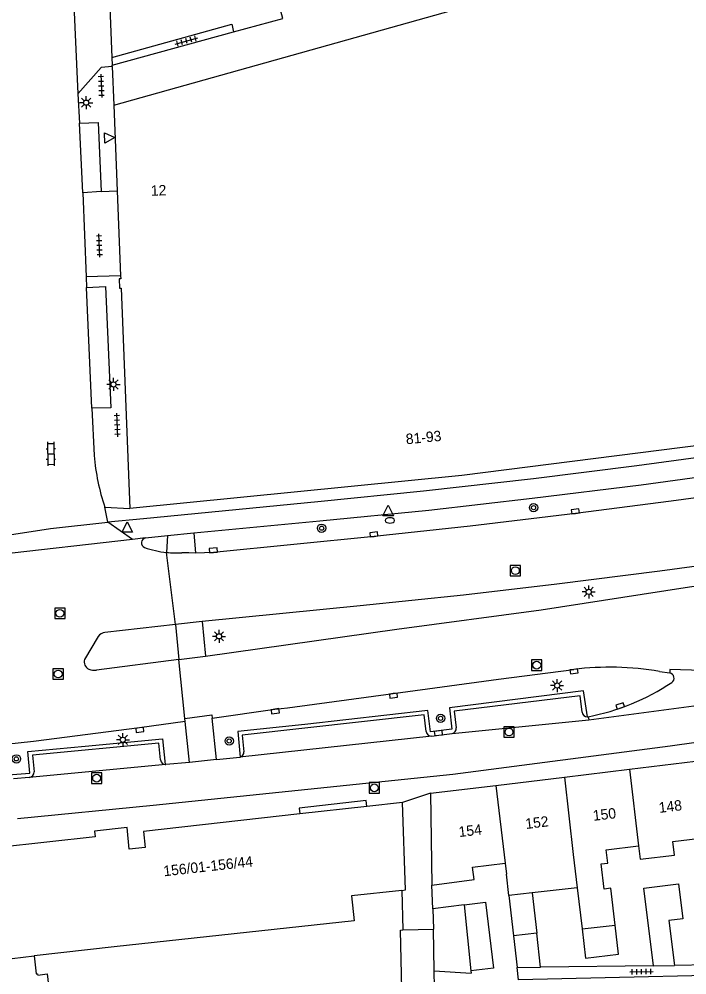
# Model space of a CAD drawing. Extents: x 132999 to 136000, y 398499 to 400501.
# Drawn here: x 133855.8 to 133919.9, y 398649.4 to 398741 of the extents above; entities that cross this region are included whole.
import ezdxf

# ---------------------------------------------------------------- set-up
doc = ezdxf.new("R2010")
doc.units = 0
for name, color, linetype in [('gg-afsc-erfafscheiding', 7, 'Continuous'), ('gg-afsc-hekwerk', 7, 'Continuous'), ('gg-afsc-muur', 7, 'Continuous'), ('gg-anno-huisnummerreeks BGT', 7, 'Continuous'), ('gg-bbg-bijgebouw', 7, 'Continuous'), ('gg-bbg-gedigitaliseerde bebouwing', 7, 'Continuous'), ('gg-bbg-gedigitaliseerde bijgebouw', 7, 'Continuous'), ('gg-bbg-hoofdgebouw', 7, 'Continuous'), ('gg-bbg-luifel en loopbrug', 7, 'Continuous'), ('gg-bbg-onder overbouw', 7, 'Continuous'), ('gg-bbg-pand overbouw', 7, 'Continuous'), ('gg-bbg-tussenscheiding', 7, 'Continuous'), ('gg-knt-verharding', 7, 'Continuous'), ('gg-knt-verharding nz', 7, 'Continuous'), ('gt-grn-weggrens', 7, 'Continuous'), ('gt-symb-boom', 7, 'Continuous'), ('gt-symb-brandkraan', 7, 'Continuous'), ('gt-symb-klinker verharding', 7, 'Continuous'), ('gt-symb-kolk', 7, 'Continuous'), ('gt-symb-lichtmast', 7, 'Continuous'), ('gt-symb-rioolschacht', 7, 'Continuous'), ('gt-symb-tegel verharding', 7, 'Continuous'), ('gt-symb-waterafsluiter', 7, 'Continuous')]:
    doc.layers.add(name, color=color, linetype=linetype)

# ---------------------------------------------------------------- blocks, each defined once
blk = doc.blocks.new('gt0-TEG1')
at = {"layer": 'gt-symb-tegel verharding'}
for p, q in [((-1.125, 0), (1.125, 0)), ((-0.9, -0.25), (-0.9, 0.25)), ((-0.45, -0.25), (-0.45, 0.25)), ((0, -0.25), (0, 0.25)), ((0.45, -0.25), (0.45, 0.25)), ((0.9, -0.25), (0.9, 0.25))]:
    blk.add_line(p, q, dxfattribs=at)
blk = doc.blocks.new('gt0-WAFSL')
at = {"layer": 'gt-symb-waterafsluiter'}
for p, q in [((-0.5, -0.333), (0, 0.667)), ((0, 0.667), (0.5, -0.333)), ((0.5, -0.333), (-0.5, -0.333))]:
    blk.add_line(p, q, dxfattribs=at)
blk = doc.blocks.new('gt0-LMAST')
at = {"layer": 'gt-symb-lichtmast'}
for p, q in [((-0.182, 0.173), (-0.447, 0.438)), ((-0.005, 0.246), (-0.005, 0.621)), ((0.172, 0.173), (0.437, 0.438)), ((-0.255, -0.004), (-0.63, -0.004)), ((-0.182, -0.181), (-0.447, -0.446)), ((-0.005, -0.254), (-0.005, -0.629)), ((0.437, -0.446), (0.172, -0.181)), ((0.245, -0.004), (0.62, -0.004))]:
    blk.add_line(p, q, dxfattribs=at)
blk.add_circle((-0.005, -0.004), 0.25, dxfattribs=at)
blk = doc.blocks.new('gt0-KL1')
at = {"layer": 'gt-symb-klinker verharding'}
for p, q in [((-1.15, 0.3), (1.15, 0.3)), ((-1, -0.3), (-1, 0.3)), ((-0.5, 0.3), (-0.5, 0.45)), ((0, -0.3), (0, 0.3)), ((0.5, 0.3), (0.5, 0.45)), ((1, -0.3), (1, 0.3)), ((-1.15, -0.3), (1.15, -0.3)), ((-0.5, -0.45), (-0.5, -0.3)), ((0.5, -0.45), (0.5, -0.3))]:
    blk.add_line(p, q, dxfattribs=at)
blk = doc.blocks.new('gt0-KOLK')
at = {"layer": 'gt-symb-kolk'}
blk.add_lwpolyline([(0, 0), (0.375, 0), (0.375, 0.4), (-0.375, 0.4), (-0.375, 0), (0, 0)], dxfattribs=at)
blk = doc.blocks.new('gt0-BOOM')
at = {"layer": 'gt-symb-boom'}
for radius in [0.4, 0.2]:
    blk.add_circle((0, 0), radius, dxfattribs=at)
blk = doc.blocks.new('gt0-BR')
at = {"layer": 'gt-symb-brandkraan'}
for centre, radius, start, end in [((-0.244, 0), 0.206, 107.56694, 252.43307), ((0.599, -2.664), 3, 106.89205, 107.56694), ((0, -0.691), 0.938, 73.10799, 106.89205), ((-0.599, -2.664), 3, 72.43309, 73.10799), ((0.244, 0), 0.206, 287.56695, 72.43309), ((0.599, 2.664), 3, 252.43307, 253.10797), ((0, 0.691), 0.938, 253.10797, 286.89206), ((-0.599, 2.664), 3, 286.89206, 287.56695)]:
    blk.add_arc(centre, radius, start, end, dxfattribs=at)
blk = doc.blocks.new('gt0-RS')
at = {"layer": 'gt-symb-rioolschacht'}
blk.add_lwpolyline([(-0.5, -0.5), (0.5, -0.5), (0.5, 0.5), (-0.5, 0.5)], close=True, dxfattribs=at)
blk.add_circle((0, 0), 0.375, dxfattribs=at)

msp = doc.modelspace()

# ---------------------------------------------------------------- linework, layer by layer
at = {"layer": 'gg-afsc-erfafscheiding'}
for p, q in [((133916.669, 398650.225), (133905.854, 398650.095)), ((133923.194, 398650.325), (133918.699, 398650.271))]:
    msp.add_line(p, q, dxfattribs=at)
msp.add_lwpolyline([(133930.668, 398655.236), (133931.46, 398649.513), (133903.742, 398648.873), (133903.605, 398650.068)], dxfattribs=at)
at = {"layer": 'gg-afsc-hekwerk'}
msp.add_line((133857.277, 398651.186), (133857.451, 398649.473), dxfattribs=at)
msp.add_lwpolyline([(133857.451, 398649.473), (133857.574, 398649.464), (133857.608, 398649.348), (133858.518, 398649.452), (133858.666, 398648.092)], dxfattribs=at)
at = {"layer": 'gg-afsc-muur'}
for p, q in [((133895.525, 398655.701), (133895.415, 398657.964)), ((133892.531, 398657.462), (133892.638, 398653.67))]:
    msp.add_line(p, q, dxfattribs=at)
at = {"layer": 'gg-bbg-bijgebouw'}
for p, q in [((133895.525, 398655.701), (133895.569, 398653.734)), ((133892.638, 398653.67), (133895.569, 398653.734)), ((133895.68, 398648.162), (133895.648, 398649.739))]:
    msp.add_line(p, q, dxfattribs=at)
msp.add_lwpolyline([(133892.915, 398631.031), (133892.427, 398653.665), (133892.638, 398653.67)], dxfattribs=at)
at = {"layer": 'gg-bbg-gedigitaliseerde bebouwing'}
for p, q in [((133912.137, 398661.358), (133915.235, 398661.732)), ((133902.45, 398660.08), (133902.577, 398659.029)), ((133902.813, 398656.972), (133902.577, 398659.029)), ((133909.359, 398657.723), (133905.036, 398657.227)), ((133909.359, 398657.723), (133909.829, 398653.762)), ((133905.036, 398657.227), (133902.813, 398656.972)), ((133909.829, 398653.762), (133912.999, 398654.138))]:
    msp.add_line(p, q, dxfattribs=at)
for points in [[(133915.235, 398661.732), (133915.389, 398660.452), (133918.683, 398660.842), (133918.524, 398662.159), (133921.739, 398662.549)], [(133912.999, 398654.138), (133912.581, 398657.666), (133911.951, 398657.592), (133911.666, 398659.996), (133912.29, 398660.07), (133912.137, 398661.358)], [(133895.415, 398657.964), (133899.491, 398658.501), (133899.333, 398659.702), (133902.45, 398660.08)]]:
    msp.add_lwpolyline(points, dxfattribs=at)
at = {"layer": 'gg-bbg-gedigitaliseerde bijgebouw'}
for p, q in [((133898.512, 398656.074), (133895.525, 398655.701)), ((133898.512, 398656.074), (133899.165, 398649.741)), ((133905.481, 398653.348), (133903.258, 398653.093)), ((133905.854, 398650.095), (133905.481, 398653.348)), ((133903.258, 398653.093), (133903.605, 398650.068)), ((133895.648, 398649.739), (133899.187, 398649.528)), ((133899.165, 398649.741), (133899.187, 398649.528)), ((133903.605, 398650.068), (133905.854, 398650.095)), ((133916.669, 398650.225), (133918.699, 398650.271))]:
    msp.add_line(p, q, dxfattribs=at)
msp.add_lwpolyline([(133916.669, 398650.225), (133915.742, 398657.666), (133919.074, 398658.083), (133919.49, 398654.751), (133918.16, 398654.584), (133918.699, 398650.271)], dxfattribs=at)
at = {"layer": 'gg-bbg-hoofdgebouw'}
for p, q in [((133864.76, 398736.59), (133876.393, 398739.775)), ((133864.765, 398736.461), (133864.76, 398736.59)), ((133864.765, 398736.461), (133864.911, 398732.766)), ((133864.911, 398732.766), (133865.236, 398724.542)), ((133865.236, 398724.542), (133865.558, 398716.397)), ((133908.146, 398668.323), (133914.394, 398669.077)), ((133901.573, 398667.529), (133908.146, 398668.323)), ((133895.28, 398666.77), (133901.573, 398667.529)), ((133895.28, 398666.77), (133895.415, 398657.964)), ((133892.604, 398665.892), (133889.185, 398665.511)), ((133855.148, 398650.946), (133857.277, 398651.186))]:
    msp.add_line(p, q, dxfattribs=at)
for points in [[(133876.393, 398739.775), (133881.12, 398741.07), (133879.475, 398747.089)], [(133865.558, 398716.397), (133865.57, 398716.09), (133865.41, 398716.09), (133865.44, 398715.21), (133865.61, 398715.21), (133866.43, 398694.08)], [(133923.75, 398700.48), (133898.29, 398697.24), (133866.43, 398694.08)], [(133914.394, 398669.077), (133920.72, 398669.84), (133920.788, 398669.85)], [(133892.531, 398657.462), (133892.885, 398657.501), (133892.604, 398665.892)], [(133882.754, 398664.794), (133867.744, 398663.12), (133867.916, 398661.57), (133866.396, 398661.4), (133866.176, 398663.493), (133863.057, 398663.151), (133863.116, 398662.598), (133853.798, 398661.591)], [(133892.531, 398657.462), (133887.698, 398656.935), (133887.957, 398654.559), (133864.934, 398652.047), (133857.277, 398651.186)]]:
    msp.add_lwpolyline(points, dxfattribs=at)
at = {"layer": 'gg-bbg-luifel en loopbrug'}
for p, q in [((133902.813, 398656.972), (133903.258, 398653.093)), ((133905.036, 398657.227), (133905.481, 398653.348))]:
    msp.add_line(p, q, dxfattribs=at)
for points in [[(133898.512, 398656.074), (133900.559, 398656.33), (133901.349, 398650.014), (133899.165, 398649.741)], [(133909.829, 398653.762), (133910.167, 398650.965), (133913.336, 398651.349), (133912.999, 398654.138)]]:
    msp.add_lwpolyline(points, dxfattribs=at)
at = {"layer": 'gg-bbg-onder overbouw'}
msp.add_line((133889.185, 398665.511), (133882.754, 398664.794), dxfattribs=at)
at = {"layer": 'gg-bbg-pand overbouw'}
msp.add_lwpolyline([(133889.185, 398665.511), (133889.12, 398666.08), (133882.7, 398665.355), (133882.754, 398664.794)], dxfattribs=at)
at = {"layer": 'gg-bbg-tussenscheiding'}
for p, q in [((133864.911, 398732.766), (133915.074, 398746.823)), ((133914.394, 398669.077), (133915.235, 398661.732)), ((133908.146, 398668.323), (133908.978, 398660.919)), ((133901.573, 398667.529), (133902.45, 398660.08)), ((133908.978, 398660.919), (133909.359, 398657.723)), ((133895.648, 398649.739), (133895.569, 398653.734))]:
    msp.add_line(p, q, dxfattribs=at)
at = {"layer": 'gg-knt-verharding'}
for p, q in [((133864.479, 398743.016), (133864.725, 398737.338)), ((133864.725, 398737.338), (133864.76, 398736.59)), ((133861.453, 398733.85), (133861.602, 398731.013)), ((133863.706, 398724.468), (133861.93, 398724.355)), ((133861.93, 398724.355), (133862.24, 398716.28)), ((133862.24, 398716.28), (133862.278, 398715.276)), ((133862.786, 398703.684), (133863.016, 398699.156)), ((133864.329, 398692.758), (133864.041, 398694.219)), ((133867.767, 398693.091), (133864.329, 398692.758)), ((133870.065, 398691.478), (133872.601, 398691.752)), ((133872.601, 398691.752), (133872.75, 398689.806)), ((133867.949, 398691.264), (133870.065, 398691.478)), ((133870.065, 398691.478), (133869.967, 398689.869)), ((133870.823, 398682.964), (133864.061, 398682.186)), ((133873.396, 398683.242), (133870.823, 398682.964)), ((133870.823, 398682.964), (133871.158, 398679.592)), ((133873.396, 398683.242), (133873.708, 398679.929)), ((133863.397, 398681.822), (133862.106, 398679.612)), ((133871.158, 398679.592), (133873.708, 398679.929)), ((133871.158, 398679.592), (133863.247, 398678.577)), ((133917.245, 398678.46), (133918.242, 398678.314)), ((133910.466, 398673.821), (133924.818, 398675.732)), ((133871.765, 398673.643), (133871.72, 398673.959)), ((133872.16, 398669.725), (133871.765, 398673.643)), ((133874.747, 398669.998), (133874.352, 398673.963)), ((133897.369, 398672.504), (133910.466, 398673.821)), ((133910.419, 398674.11), (133910.466, 398673.821)), ((133895.43, 398672.249), (133876.996, 398670.225)), ((133857.099, 398670.431), (133857.258, 398668.838)), ((133872.16, 398669.725), (133869.884, 398669.531)), ((133874.747, 398669.998), (133872.16, 398669.725)), ((133874.747, 398669.998), (133876.996, 398670.225)), ((133877.026, 398670.232), (133876.996, 398670.225)), ((133869.884, 398669.531), (133856.797, 398668.281)), ((133869.845, 398669.531), (133869.884, 398669.531)), ((133856.797, 398668.281), (133855.284, 398668.154))]:
    msp.add_line(p, q, dxfattribs=at)
for points in [[(133864.725, 398737.338), (133876.246, 398740.509), (133876.393, 398739.775)], [(133864.765, 398736.461), (133863.694, 398736.36), (133861.453, 398733.85)], [(133861.602, 398731.013), (133863.396, 398731.088), (133863.706, 398724.468)], [(133862.278, 398715.276), (133864.096, 398715.358), (133864.634, 398703.736), (133862.786, 398703.684)], [(133980.529, 398711.64), (133975.149, 398710.055), (133966.492, 398707.601), (133959.648, 398705.772), (133952.854, 398704.212), (133941.542, 398702.04), (133933.045, 398700.651), (133925.206, 398699.55), (133915.09, 398698.17), (133905.179, 398696.931), (133894.615, 398695.749), (133884.494, 398694.713), (133867.767, 398693.091)], [(133872.601, 398691.752), (133884.668, 398692.883), (133895.135, 398693.931), (133905.029, 398695.081), (133915.49, 398696.355), (133925.294, 398697.689), (133933.485, 398698.944)], [(133976.659, 398697.681), (133966.653, 398695.808), (133956.831, 398694.055), (133946.955, 398692.44), (133937.092, 398690.854), (133927.217, 398689.423), (133917.281, 398688.067), (133907.424, 398686.817), (133898.471, 398685.776), (133888.53, 398684.737), (133873.396, 398683.242)], [(133933.719, 398696.961), (133928.536, 398696.155), (133918.388, 398694.77), (133909.205, 398693.602), (133899.082, 398692.389), (133889.874, 398691.403), (133874.474, 398689.87), (133873.613, 398689.823), (133872.75, 398689.806)], [(133873.708, 398679.929), (133892.062, 398682.501), (133905.918, 398684.361), (133919.734, 398686.517), (133933.578, 398688.573), (133944.447, 398690.129), (133954.305, 398691.787), (133969.104, 398694.331), (133976.832, 398695.648)], [(133854.057, 398691.442), (133858.843, 398692.149), (133864.329, 398692.758)], [(133872.75, 398689.806), (133872.093, 398689.813), (133871.437, 398689.837)], [(133874.352, 398673.963), (133880.361, 398674.839), (133881.584, 398674.978), (133891.715, 398676.334), (133901.824, 398677.717), (133909.026, 398678.657)], [(133927.641, 398678.056), (133927.553, 398678.364), (133918.252, 398678.639), (133918.242, 398678.314)], [(133910.336, 398674.104), (133909.983, 398676.588), (133897.1, 398674.954), (133897.35, 398672.908), (133895.286, 398672.665), (133895.039, 398674.726), (133883.23, 398673.376), (133876.791, 398672.693), (133877.026, 398670.232)], [(133909.834, 398674.567), (133909.646, 398676.122), (133897.553, 398674.657), (133897.748, 398673.044)], [(133871.72, 398673.959), (133874.297, 398674.286), (133874.352, 398673.963)], [(133894.868, 398672.697), (133894.687, 398674.285), (133877.221, 398672.355), (133877.377, 398670.757)], [(133871.765, 398673.643), (133867.381, 398673.04), (133857.218, 398671.753), (133848.024, 398670.75)], [(133895.43, 398672.249), (133896.076, 398672.345), (133897.369, 398672.504)], [(133834.167, 398668.846), (133834.383, 398666.727), (133836.448, 398666.904), (133836.249, 398669.035), (133854.59, 398670.631), (133854.779, 398668.535), (133856.853, 398668.713), (133856.658, 398670.786), (133862.172, 398671.284), (133869.587, 398671.991), (133869.845, 398669.531)], [(133925.311, 398672.281), (133918.29, 398671.278), (133897.444, 398668.579), (133868.696, 398665.594), (133855.665, 398664.334)], [(133869.397, 398669.974), (133869.234, 398671.58), (133857.099, 398670.431)]]:
    msp.add_lwpolyline(points, dxfattribs=at)
for centre, radius, start, end in [((133884.556, 398701.053), 21.623, 185.03323, 198.42455), ((133868.046, 398690.787), 0.487, 101.44306, 245.91753), ((133870.894, 398698.995), 9.173, 250.59615, 264.19747), ((133870.904, 398699.15), 9.328, 264.23274, 273.27315), ((133864.184, 398681.174), 1.019, 96.92081, 140.54166), ((133862.807, 398679.371), 0.741, 160.99106, 247.4953), ((133912.457, 398650.231), 28.632, 80.37255, 96.88134), ((133863.071, 398679.87), 1.305, 245.14137, 277.73518), ((133918.147, 398677.813), 0.51, 303.914, 79.30084), ((133906.152, 398695.967), 22.27, 281.0458, 303.46394), ((133910.341, 398674.614), 0.51, 185.23792, 269.39072), ((133910.343, 398674.58), 0.476, 269.1204, 279.14894), ((133895.388, 398672.772), 0.525, 188.24125, 274.63834), ((133897.285, 398672.966), 0.47, 280.34611, 9.52756), ((133876.905, 398670.693), 0.476, 284.72029, 7.7486), ((133869.87, 398670.004), 0.474, 183.6631, 266.97994), ((133856.728, 398668.808), 0.531, 277.48222, 3.29219)]:
    msp.add_arc(centre, radius, start, end, dxfattribs=at)
at = {"layer": 'gg-knt-verharding nz'}
for p, q in [((133857.633, 398819.872), (133861.453, 398733.85)), ((133861.93, 398724.355), (133861.602, 398731.013)), ((133862.786, 398703.684), (133862.278, 398715.276)), ((133866.713, 398691.122), (133852.191, 398689.449)), ((133867.949, 398691.264), (133866.713, 398691.122))]:
    msp.add_line(p, q, dxfattribs=at)
at = {"layer": 'gt-grn-weggrens'}
for p, q in [((133863.706, 398724.468), (133865.236, 398724.542)), ((133865.558, 398716.397), (133862.24, 398716.28)), ((133864.041, 398694.219), (133866.43, 398694.08)), ((133866.713, 398691.122), (133864.329, 398692.758)), ((133870.823, 398682.964), (133869.967, 398689.869)), ((133871.72, 398673.959), (133871.158, 398679.592)), ((133895.28, 398666.77), (133892.604, 398665.892))]:
    msp.add_line(p, q, dxfattribs=at)

# ---------------------------------------------------------------- block references
at = {"layer": 'gt-symb-boom'}
for p in [(133905.178, 398694.161), (133884.843, 398692.189), (133896.257, 398673.963), (133875.977, 398671.785), (133855.564, 398670.071)]:
    msp.add_blockref('gt0-BOOM', p, dxfattribs=at)
at = {"layer": 'gt-symb-brandkraan'}
msp.add_blockref('gt0-BR', (133891.397, 398692.933), dxfattribs=at)
at = {"layer": 'gt-symb-klinker verharding', "rotation": -89.65622944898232}
msp.add_blockref('gt0-KL1', (133858.866, 398699.315), dxfattribs=at)
at = {"layer": 'gt-symb-kolk'}
for p, rotation in [((133909.205, 398693.602), 7.250137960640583), ((133889.874, 398691.403), 6.112064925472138), ((133874.474, 398689.87), 5.674458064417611), ((133909.026, 398678.657), -172.56267724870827), ((133891.715, 398676.334), -172.49761513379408), ((133913.544, 398674.96), 19.47360657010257), ((133880.361, 398674.839), -171.7078457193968), ((133867.381, 398673.04), -172.7829005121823), ((133896.076, 398672.345), 7.078973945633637)]:
    msp.add_blockref('gt0-KOLK', p, dxfattribs=dict(at, rotation=rotation))
at = {"layer": 'gt-symb-lichtmast'}
for p in [(133862.261, 398732.991), (133864.882, 398705.981), (133910.471, 398686.089), (133875.007, 398681.825), (133907.442, 398677.109), (133865.783, 398671.904)]:
    msp.add_blockref('gt0-LMAST', p, dxfattribs=at)
at = {"layer": 'gt-symb-rioolschacht'}
for p in [(133903.435, 398688.122), (133859.735, 398684.03), (133905.484, 398679.057), (133859.573, 398678.209), (133902.822, 398672.647), (133863.256, 398668.224), (133889.905, 398667.293)]:
    msp.add_blockref('gt0-RS', p, dxfattribs=at)
at = {"layer": 'gt-symb-tegel verharding'}
for p, rotation in [((133871.878, 398738.904), 15.425970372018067), ((133863.7, 398734.609), -87.64984047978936), ((133863.524, 398719.298), 92.29290049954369), ((133865.236, 398702.087), 92.23563689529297), ((133915.53, 398649.672), 1.031212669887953)]:
    msp.add_blockref('gt0-TEG1', p, dxfattribs=dict(at, rotation=rotation))
at = {"layer": 'gt-symb-waterafsluiter', "rotation": -87.76436310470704}
msp.add_blockref('gt0-WAFSL', (133864.355, 398729.619), dxfattribs=at)
at = {"layer": 'gt-symb-waterafsluiter'}
for p in [(133891.232, 398693.72), (133866.201, 398692.142)]:
    msp.add_blockref('gt0-WAFSL', p, dxfattribs=at)

# ---------------------------------------------------------------- texts
at = {"layer": 'gg-anno-huisnummerreeks BGT'}
for s, rotation, p in [('12', 2.3, (133868.481, 398724.055)), ('81-93', 5.7, (133892.972, 398700.229)), ('148', 6.9, (133917.248, 398664.889)), ('150', 6.9, (133910.927, 398664.126)), ('152', 6.9, (133904.449, 398663.344)), ('154', 6.9, (133898.047, 398662.571)), ('156/01-156/44', 6.4, (133869.723, 398658.81))]:
    msp.add_text(s, height=1, rotation=rotation, dxfattribs=at).set_placement(p)

doc.saveas('drawing.dxf')
